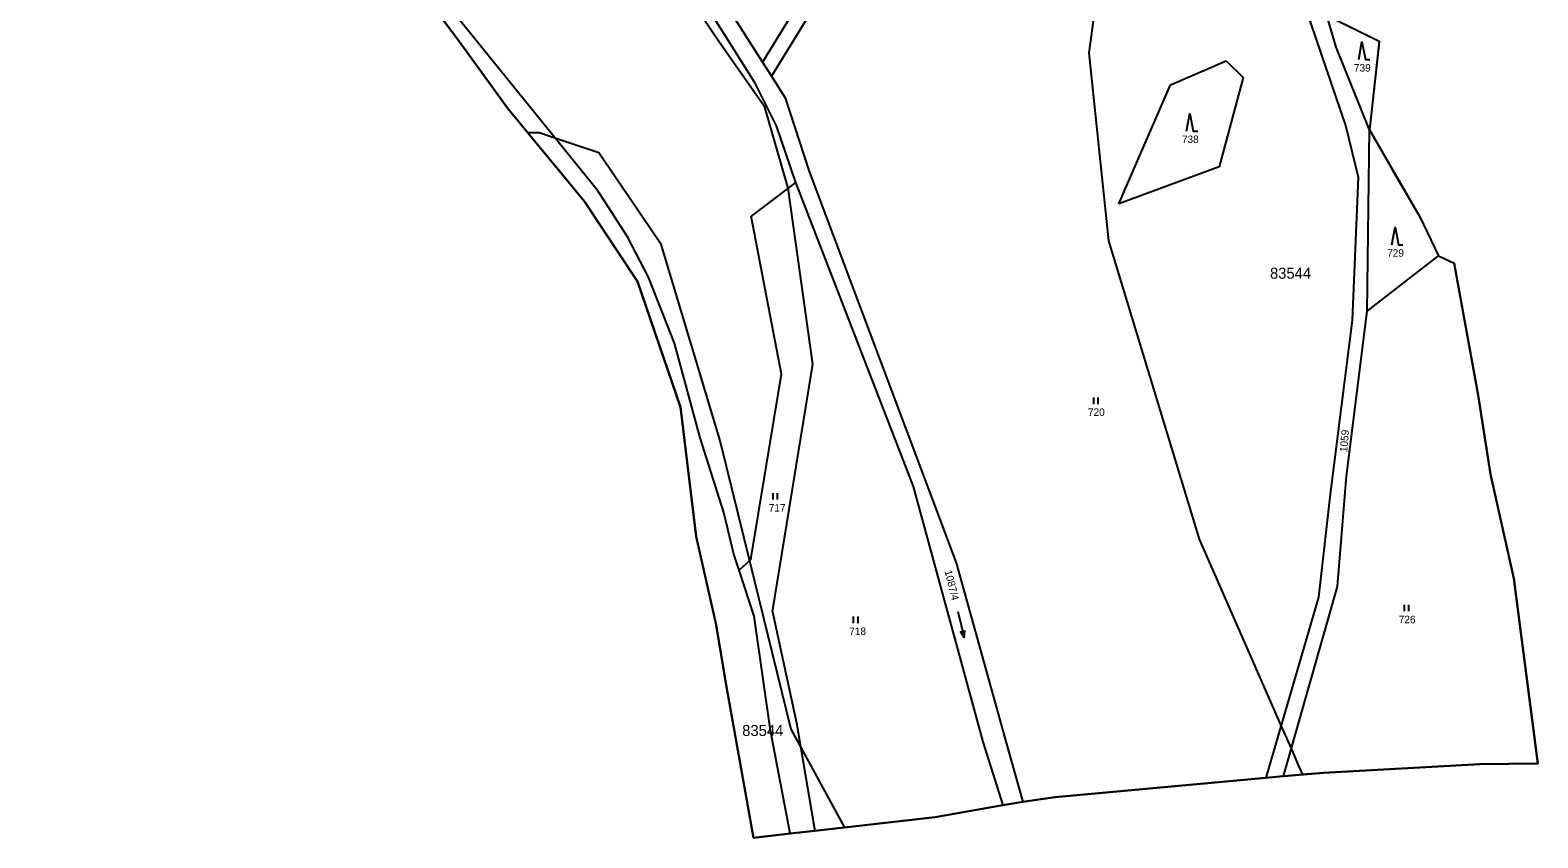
# Model space of a CAD drawing. Extents: x -547623 to -538651, y -1096714 to -1086522.
# Drawn here: x -539190.2 to -538848.9, y -1093323.1 to -1093140.3 of the extents above; entities that cross this region are included whole.
import ezdxf

# ---------------------------------------------------------------- set-up
doc = ezdxf.new("R2010")
doc.units = 0
for name, color, linetype in [('Vrstva 1', 7, 'Continuous'), ('Vrstva 25', 7, 'Continuous'), ('Vrstva 41', 7, 'Continuous'), ('Vrstva 52', 7, 'Continuous'), ('Vrstva 53', 7, 'Continuous'), ('Vrstva 86', 7, 'Continuous')]:
    doc.layers.add(name, color=color, linetype=linetype)

msp = doc.modelspace()

# ---------------------------------------------------------------- linework, layer by layer
at = {"layer": 'Vrstva 1'}
for points in [[(-539059.78, -1093092.22), (-539024.47, -1093147.55)], [(-538991.91, -1093094.66), (-539024.47, -1093147.55)], [(-539061.9, -1093095.5), (-539026.34, -1093152.02)], [(-538988.94, -1093096.39), (-539022.42, -1093150.76)], [(-539034.19, -1093143.13), (-539052.71, -1093115.61)], [(-539061.73, -1093176.7), (-539100.52, -1093128.69)], [(-538901.41, -1093135.6), (-538892.36, -1093162.14)], [(-538894.56, -1093144.15), (-538896.71, -1093137)], [(-539023.94, -1093157.76), (-539034.19, -1093143.13)], [(-538887.06, -1093162.87), (-538894.56, -1093144.15)], [(-539024.47, -1093147.55), (-539022.42, -1093150.76)], [(-538932.1, -1093152.71), (-538919.47, -1093147.24)], [(-538919.47, -1093147.24), (-538915.62, -1093151.07)], [(-539026.34, -1093152.02), (-539021.36, -1093161.98)], [(-539022.42, -1093150.76), (-539019.29, -1093155.66)], [(-538943.76, -1093179.62), (-538932.1, -1093152.71)], [(-538915.62, -1093151.07), (-538921.05, -1093171.24)], [(-539019.29, -1093155.66), (-539013.84, -1093172.31)], [(-539018.64, -1093176.05), (-539023.94, -1093157.76)], [(-539021.36, -1093161.98), (-539016.96, -1093174.77)], [(-538892.36, -1093162.14), (-538889.63, -1093173.56)], [(-538887.57, -1093203.94), (-538887.06, -1093162.87)], [(-539013.84, -1093172.31), (-538980.58, -1093260.84)], [(-538921.05, -1093171.24), (-538943.76, -1093179.62)], [(-538889.63, -1093173.56), (-538890.96, -1093205.94)], [(-539054.97, -1093187.08), (-539061.73, -1093176.7)], [(-539018.64, -1093176.05), (-539027, -1093182.39)], [(-539016.96, -1093174.77), (-539018.64, -1093176.05)], [(-539013.01, -1093215.91), (-539018.64, -1093176.05)], [(-539016.96, -1093174.77), (-538990.3, -1093243.55)], [(-539020.12, -1093218.2), (-539027, -1093182.39)], [(-539050.25, -1093196.21), (-539054.97, -1093187.08)], [(-538887.57, -1093203.94), (-538871.42, -1093191.38)], [(-539044.35, -1093211.17), (-539050.25, -1093196.21)], [(-538892.24, -1093241.23), (-538887.57, -1093203.94)], [(-538890.96, -1093205.94), (-538895.96, -1093245.31)], [(-539038.53, -1093232.57), (-539044.35, -1093211.17)], [(-539022.15, -1093271.98), (-539013.01, -1093215.91)], [(-539027.06, -1093260.07), (-539020.12, -1093218.2)], [(-539033.18, -1093249.49), (-539038.53, -1093232.57)], [(-538894.25, -1093266.2), (-538892.24, -1093241.23)], [(-538990.3, -1093243.55), (-538974.59, -1093301.36)], [(-538895.96, -1093245.31), (-538898.57, -1093268.63)], [(-539030.89, -1093258.86), (-539033.18, -1093249.49)], [(-539029.7, -1093262.54), (-539030.89, -1093258.86)], [(-539027.06, -1093260.07), (-539029.7, -1093262.54)], [(-538980.58, -1093260.84), (-538968.83, -1093303.17)], [(-539026.33, -1093272.95), (-539029.7, -1093262.54)], [(-538898.57, -1093268.63), (-538910.46, -1093309.52)], [(-538906.51, -1093309.16), (-538894.25, -1093266.2)], [(-539022.15, -1093271.98), (-539016.76, -1093297.04)], [(-539022.63, -1093298.76), (-539026.33, -1093272.95)], [(-539018.16, -1093322.13), (-539022.63, -1093298.76)], [(-539016.76, -1093297.04), (-539012.56, -1093321.49)], [(-538974.59, -1093301.36), (-538970.01, -1093315.71)], [(-538968.83, -1093303.17), (-538965.47, -1093314.92)]]:
    msp.add_lwpolyline(points, dxfattribs=at)
at = {"layer": 'Vrstva 25'}
for p, q in [((-538949.42, -1093224.92), (-538949.42, -1093223.42)), ((-538948.42, -1093224.92), (-538948.42, -1093223.42)), ((-539022.01, -1093246.56), (-539022.01, -1093245.06)), ((-539021.01, -1093246.56), (-539021.01, -1093245.06)), ((-538879.09, -1093271.83), (-538879.09, -1093270.33)), ((-538878.09, -1093271.83), (-538878.09, -1093270.33)), ((-539003.8, -1093274.5), (-539003.8, -1093273)), ((-539002.8, -1093274.5), (-539002.8, -1093273))]:
    msp.add_line(p, q, dxfattribs=at)
for points in [[(-538889.47, -1093147), (-538888.77, -1093143), (-538887.97, -1093147), (-538886.97, -1093147)], [(-538928.42, -1093163.18), (-538927.72, -1093159.18), (-538926.92, -1093163.18), (-538925.92, -1093163.18)], [(-538881.95, -1093188.9), (-538881.25, -1093184.9), (-538880.45, -1093188.9), (-538879.45, -1093188.9)], [(-538980.22, -1093271.9), (-538978.78, -1093277.72), (-538978.66, -1093276.15)], [(-538978.78, -1093277.72), (-538979.63, -1093276.39)]]:
    msp.add_lwpolyline(points, dxfattribs=at)
at = {"layer": 'Vrstva 41'}
for points in [[(-539109.66, -1093120.62), (-539093.02, -1093142.97)], [(-538896.71, -1093137), (-538884.82, -1093142.81)], [(-538884.82, -1093142.81), (-538887.06, -1093162.87)], [(-539093.02, -1093142.97), (-539082.1, -1093158.04)], [(-539082.1, -1093158.04), (-539064.75, -1093179.08)], [(-538887.06, -1093162.87), (-538875.65, -1093182.55)], [(-539064.75, -1093179.08), (-539052.7, -1093197.18)], [(-538875.65, -1093182.55), (-538871.42, -1093191.38)], [(-538871.42, -1093191.38), (-538867.87, -1093193.04)], [(-538862.42, -1093222.95), (-538867.87, -1093193.04)], [(-539052.7, -1093197.18), (-539043.01, -1093225.6)], [(-538859.61, -1093240.83), (-538862.42, -1093222.95)], [(-539043.01, -1093225.6), (-539039.49, -1093254.93)], [(-538854.32, -1093264.44), (-538859.61, -1093240.83)], [(-539039.49, -1093254.93), (-539034.93, -1093274.88)], [(-538848.92, -1093306.27), (-538854.32, -1093264.44)], [(-539034.93, -1093274.88), (-539032.78, -1093287.6)], [(-539032.78, -1093287.6), (-539026.46, -1093323.08)], [(-538897.46, -1093308.34), (-538862.04, -1093306.44)], [(-538862.04, -1093306.44), (-538848.92, -1093306.27)], [(-538958.18, -1093313.87), (-538910.46, -1093309.52)], [(-538910.46, -1093309.52), (-538906.51, -1093309.16)], [(-538906.51, -1093309.16), (-538897.46, -1093308.34)], [(-538985.36, -1093318.38), (-538970.01, -1093315.71)], [(-538970.01, -1093315.71), (-538965.47, -1093314.92)], [(-538965.47, -1093314.92), (-538958.18, -1093313.87)], [(-539012.56, -1093321.49), (-538985.36, -1093318.38)], [(-539026.46, -1093323.08), (-539018.16, -1093322.13)], [(-539018.16, -1093322.13), (-539012.56, -1093321.49)]]:
    msp.add_lwpolyline(points, dxfattribs=at)
at = {"layer": 'Vrstva 52'}
for points in [[(-539077.6, -1093163.5), (-539082.1, -1093158.04), (-539093.02, -1093142.97), (-539102.6, -1093130.1), (-539109.66, -1093120.62), (-539129.91, -1093092.89), (-539131.46, -1093090.77), (-539133.61, -1093087.68), (-539135.99, -1093084.26), (-539149.8, -1093066.67), (-539149.82, -1093066.64), (-539149.84, -1093066.61), (-539157.21, -1093057.23), (-539157.22, -1093057.21), (-539159.32, -1093054.54), (-539171.34, -1093040), (-539178.5, -1093035.11), (-539183.69, -1093031.56), (-539190.22, -1093026.63)], [(-538902.14, -1093308.76), (-538903, -1093306.8), (-538904.72, -1093302.88), (-538907.01, -1093297.66), (-538925.5, -1093255.5), (-538946, -1093188), (-538950.5, -1093145.5), (-538945, -1093105), (-538932.5, -1093067.5), (-538932, -1093064), (-538930.77, -1093062.06)], [(-538930.77, -1093062.06), (-538898.09, -1093066.99), (-538898.15, -1093075.5), (-538898.19, -1093082.2), (-538898.24, -1093089.6), (-538899.31, -1093112.88), (-538896.71, -1093137), (-538891.43, -1093139.58), (-538884.82, -1093142.81), (-538884.93, -1093143.78), (-538887.06, -1093162.87), (-538882.09, -1093171.45), (-538875.65, -1093182.55), (-538871.42, -1093191.38), (-538867.87, -1093193.04), (-538867.03, -1093197.64), (-538862.42, -1093222.95), (-538859.61, -1093240.83), (-538854.32, -1093264.44), (-538848.92, -1093306.27), (-538862.04, -1093306.44), (-538897.46, -1093308.34)], [(-539018.16, -1093322.13), (-539026.46, -1093323.08), (-539032.78, -1093287.6), (-539034.93, -1093274.88), (-539039.49, -1093254.93), (-539043.01, -1093225.6), (-539052.7, -1093197.18), (-539064.75, -1093179.08), (-539070.32, -1093172.32), (-539077.6, -1093163.5)], [(-539077.6, -1093163.5), (-539077.45, -1093163.5), (-539076.99, -1093163.5), (-539075, -1093163.5), (-539071.43, -1093164.69), (-539061.5, -1093168), (-539047.5, -1093188.5), (-539034, -1093233.5), (-539027.38, -1093260.37), (-539018, -1093298.5), (-539015.82, -1093302.51), (-539006.71, -1093319.26), (-539005.91, -1093320.73)], [(-538902.14, -1093308.76), (-538906.51, -1093309.16), (-538910.46, -1093309.52), (-538958.18, -1093313.87), (-538965.47, -1093314.92), (-538970.01, -1093315.71), (-538985.36, -1093318.38), (-539005.91, -1093320.73)], [(-538897.46, -1093308.34), (-538902.14, -1093308.76)], [(-539005.91, -1093320.73), (-539012.56, -1093321.49), (-539018.16, -1093322.13)]]:
    msp.add_lwpolyline(points, dxfattribs=at)

# ---------------------------------------------------------------- texts
at = {"layer": 'Vrstva 53'}
for p in [(-538909.55, -1093196.57), (-539029.03, -1093300.04)]:
    msp.add_text('83544', height=2.5, dxfattribs=at).set_placement(p)
at = {"layer": 'Vrstva 86'}
for s, p in [('739', (-538890.55, -1093149.7)), ('738', (-538929.49, -1093165.88)), ('729', (-538883.03, -1093191.6)), ('720', (-538950.76, -1093227.62)), ('717', (-539023.01, -1093249.26)), ('718', (-539004.8, -1093277.2)), ('726', (-538880.4, -1093274.53))]:
    msp.add_text(s, height=1.7, dxfattribs=at).set_placement(p)
for s, rotation, p in [('1059', 85.2414, (-538892.08, -1093235.86)), ('1087/4', 284.0628, (-538983.24, -1093262.74))]:
    msp.add_text(s, height=1.7, rotation=rotation, dxfattribs=at).set_placement(p)

doc.saveas('drawing.dxf')
